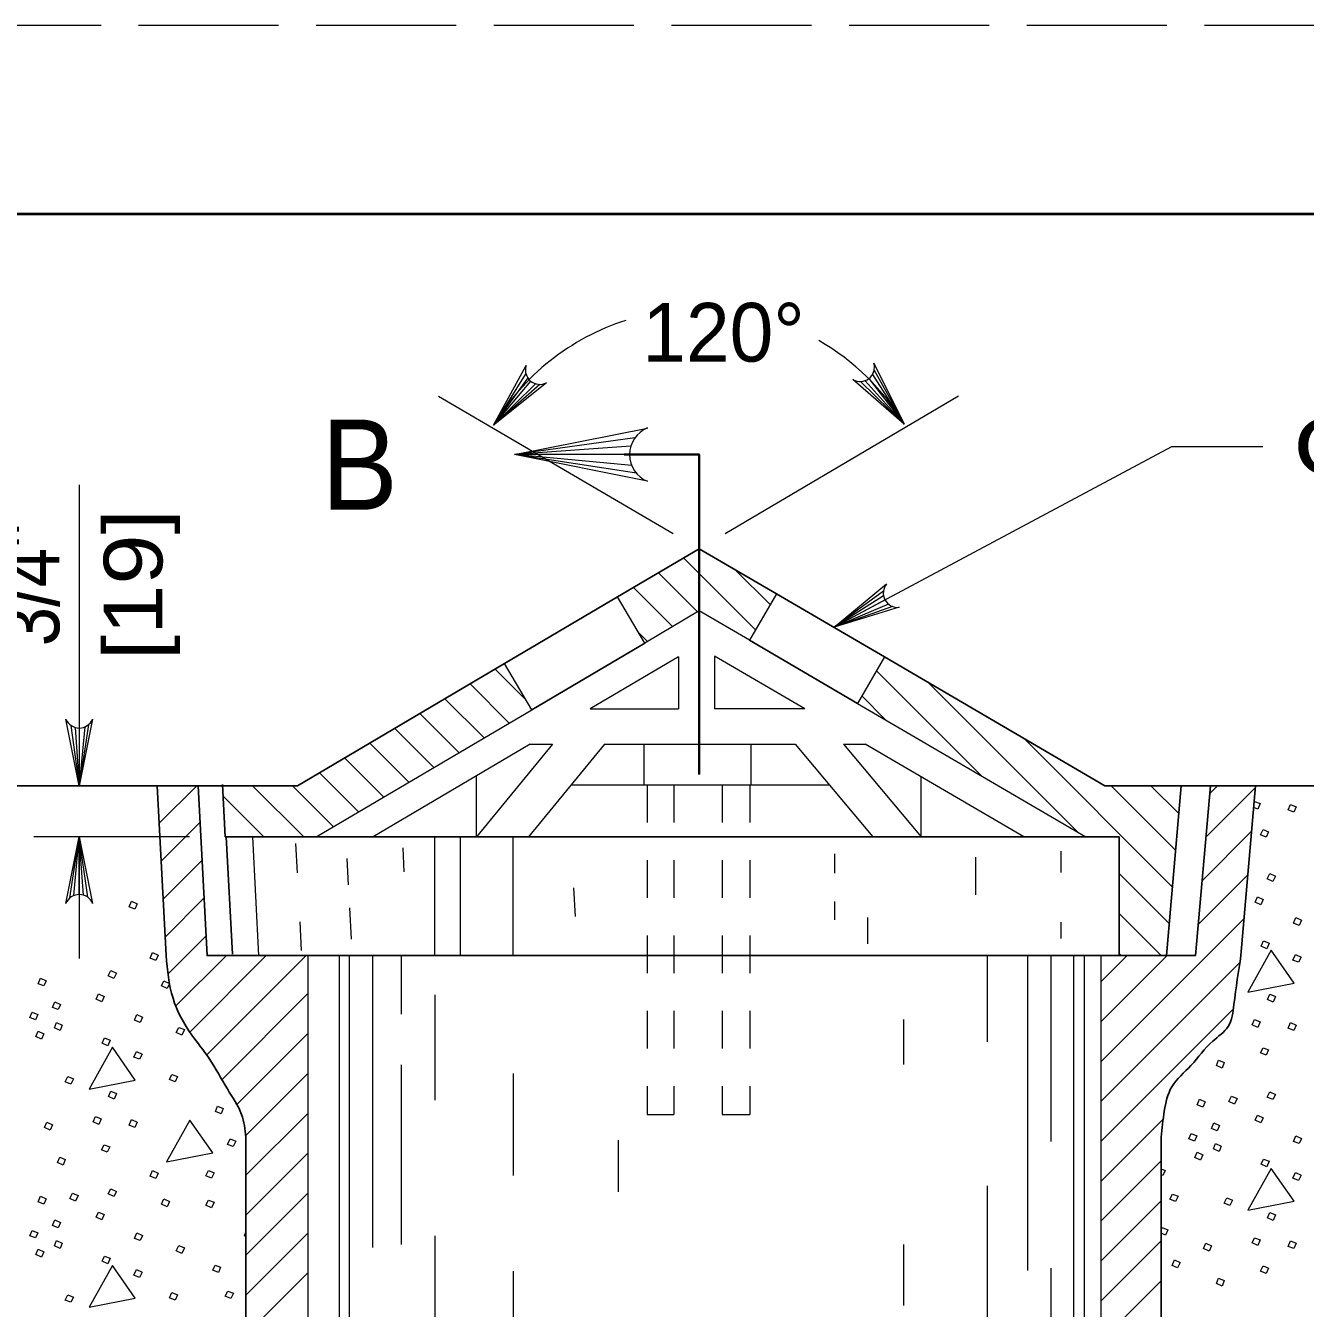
# Model space of a CAD drawing. Extents: x 1036.7 to 1070.7, y 883.9 to 905.9.
# Drawn here: x 1039.793 to 1043.194, y 902.5 to 905.908 of the extents above; entities that cross this region are included whole.
import ezdxf
from ezdxf.enums import TextEntityAlignment as Align

# ---------------------------------------------------------------- set-up
doc = ezdxf.new("R2010")
doc.units = 0
doc.header["$LTSCALE"] = 0.062
doc.linetypes.add('LONG_DASHED', pattern=[7.5, 6, -1.5])
doc.linetypes.add('SHORT_DASHED', pattern=[2.7, 1.5, -1.2])
doc.layers.add('1', color=7, linetype='Continuous', lineweight=13)

msp = doc.modelspace()

# ---------------------------------------------------------------- linework, layer by layer
at = {"layer": '1', "lineweight": 25}
for p, q in [((1038.67333, 905.40825), (1070.17333, 905.40825)), ((1041.366, 904.39042), (1041.58325, 904.5185)), ((1041.58325, 904.5185), (1041.78833, 904.39875)), ((1041.366, 904.39042), (1041.0655, 904.21317)), ((1042.07533, 904.231), (1041.78833, 904.39875)), ((1041.43833, 904.26783), (1041.13775, 904.09058)), ((1042.00325, 904.10767), (1041.71625, 904.27533)), ((1040.16617, 903.43767), (1040.14233, 903.88892)), ((1040.316, 903.88892), (1040.14233, 903.88892)), ((1040.316, 903.89225), (1040.32333, 903.75283)), ((1043.06158, 903.88892), (1042.86408, 903.88892)), ((1042.94125, 903.88892), (1042.90217, 903.43767)), ((1043.06158, 903.88892), (1043.02258, 903.43767)), ((1043.69742, 903.88892), (1043.04492, 903.88892)), ((1040.32342, 903.75283), (1040.565, 903.75283)), ((1040.34267, 903.44117), (1040.32617, 903.75283)), ((1042.61067, 903.75283), (1040.565, 903.75283)), ((1042.65175, 903.43767), (1040.544, 903.43767)), ((1042.68933, 903.43767), (1040.544, 903.43767)), ((1042.65175, 903.43767), (1042.90217, 903.43767)), ((1040.37842, 900.59025), (1040.37842, 902.95508)), ((1042.81083, 902.95508), (1042.81083, 900.5735))]:
    msp.add_line(p, q, dxfattribs=at)
at = {"layer": '1'}
for p, q in [((1041.12208, 904.98383), (1041.03658, 904.8465)), ((1041.12717, 904.97258), (1041.03658, 904.8465)), ((1041.13475, 904.964), (1041.03658, 904.8465)), ((1042.01192, 904.9625), (1042.12792, 904.84975)), ((1042.02408, 904.965), (1042.12792, 904.84975)), ((1042.034, 904.97067), (1042.12792, 904.84975)), ((1042.04367, 904.98175), (1042.12792, 904.84975)), ((1042.04808, 904.993), (1042.12792, 904.84975)), ((1041.14767, 904.957), (1041.03658, 904.8465)), ((1041.15958, 904.955), (1041.03658, 904.8465)), ((1040.89, 904.92342), (1041.51417, 904.55883)), ((1041.652, 904.55908), (1042.27192, 904.92467)), ((1041.41225, 904.81325), (1041.09183, 904.76842)), ((1041.40142, 904.791), (1041.09183, 904.76842)), ((1041.39808, 904.76842), (1041.09183, 904.76842)), ((1041.40375, 904.73958), (1041.09183, 904.76842)), ((1041.41608, 904.71883), (1041.09183, 904.76842)), ((1039.93558, 904.68817), (1039.93558, 903.88892)), ((1041.54158, 904.494), (1041.73242, 904.30308)), ((1041.47483, 904.45467), (1041.57883, 904.35067)), ((1041.67883, 904.46275), (1041.77158, 904.37)), ((1041.40817, 904.41533), (1041.51208, 904.31142)), ((1041.78825, 904.39858), (1041.71617, 904.27525)), ((1042.07242, 904.406), (1041.94175, 904.31042)), ((1042.07283, 904.39358), (1041.94175, 904.31042)), ((1042.07675, 904.38283), (1041.94175, 904.31042)), ((1041.71625, 904.27533), (1041.583, 904.35325)), ((1042.08608, 904.3715), (1041.94175, 904.31042)), ((1042.09633, 904.36525), (1041.94175, 904.31042)), ((1041.422, 904.2955), (1041.4455, 904.27208)), ((1041.52808, 904.23142), (1041.29292, 904.09275)), ((1041.52808, 904.23142), (1041.52808, 904.09275)), ((1041.8635, 904.09275), (1041.62367, 904.23292)), ((1041.62367, 904.23142), (1041.62367, 904.09275)), ((1041.04067, 904.19858), (1041.12208, 904.11708)), ((1042.05383, 904.19433), (1042.33325, 903.91492)), ((1040.974, 904.15925), (1041.078, 904.05533)), ((1042.19025, 904.16392), (1042.58833, 903.76592)), ((1040.90733, 904.11992), (1041.01125, 904.016)), ((1042.01475, 904.12733), (1042.07825, 904.06383)), ((1040.84067, 904.08058), (1040.9445, 903.97667)), ((1041.29292, 904.09275), (1041.52808, 904.09275)), ((1041.8635, 904.09275), (1041.62367, 904.09275)), ((1039.91317, 904.04917), (1039.93558, 903.88892)), ((1039.92425, 904.04367), (1039.93558, 903.88892)), ((1039.96033, 904.051), (1039.93558, 903.88892)), ((1039.95, 904.04492), (1039.93558, 903.88892)), ((1039.93558, 904.04208), (1039.93558, 903.88892)), ((1040.77392, 904.04125), (1040.87792, 903.93733)), ((1042.44525, 904.01492), (1042.84075, 903.6195)), ((1040.70725, 904.00192), (1040.81117, 903.898)), ((1041.13417, 903.99917), (1040.7165, 903.75283)), ((1041.19275, 903.99917), (1040.99075, 903.75283)), ((1041.331, 903.99917), (1041.129, 903.75283)), ((1041.13417, 903.99917), (1041.19275, 903.99917)), ((1041.331, 903.99917), (1041.83775, 903.99917)), ((1041.43633, 903.89083), (1041.43633, 903.99917)), ((1041.72083, 903.89083), (1041.72083, 903.99917)), ((1041.83775, 903.99917), (1042.04425, 903.75283)), ((1041.96675, 903.99917), (1042.02367, 903.99917)), ((1042.44542, 903.75283), (1042.02367, 903.99917)), ((1040.64058, 903.96258), (1040.7445, 903.85867)), ((1040.57383, 903.92325), (1040.67783, 903.81933)), ((1040.99075, 903.75283), (1040.99075, 903.91458)), ((1040.14758, 903.78892), (1040.2475, 903.88892)), ((1040.39617, 903.88892), (1040.53233, 903.75283)), ((1040.50225, 903.88892), (1040.61117, 903.78)), ((1041.24217, 903.89083), (1041.92858, 903.89083)), ((1042.67733, 903.88892), (1042.84917, 903.71708)), ((1042.78333, 903.88892), (1042.85767, 903.81458)), ((1042.92942, 903.75242), (1043.06117, 903.88417)), ((1042.9395, 903.86842), (1042.96, 903.88892)), ((1040.31758, 903.8615), (1040.42633, 903.75283)), ((1043.05792, 903.84658), (1043.05825, 903.84733)), ((1040.15292, 903.68825), (1040.25658, 903.792)), ((1042.91933, 903.63625), (1043.05108, 903.76808)), ((1040.22867, 903.75283), (1039.81467, 903.75283)), ((1039.91083, 903.59067), (1039.93558, 903.75283)), ((1039.92117, 903.59683), (1039.93558, 903.75283)), ((1039.93558, 903.75283), (1039.93558, 903.43008)), ((1039.93558, 903.59967), (1039.93558, 903.75283)), ((1039.94692, 903.598), (1039.93558, 903.75283)), ((1039.958, 903.59258), (1039.93558, 903.75283)), ((1040.41308, 903.43767), (1040.39633, 903.75283)), ((1040.5155, 903.65767), (1040.51142, 903.73542)), ((1040.87925, 903.75283), (1040.87925, 903.43767)), ((1040.94758, 903.75283), (1040.94758, 903.43767)), ((1041.08767, 903.75283), (1041.08767, 903.43767)), ((1040.79933, 903.66025), (1040.79592, 903.72417)), ((1041.9425, 903.70767), (1041.9425, 903.65625)), ((1042.54417, 903.71517), (1042.54417, 903.65783)), ((1040.15825, 903.58758), (1040.26192, 903.69133)), ((1040.65117, 903.62592), (1040.6475, 903.69542)), ((1042.31675, 903.69858), (1042.31675, 903.599)), ((1042.69883, 903.65533), (1042.83233, 903.52192)), ((1042.90933, 903.52025), (1043.04117, 903.652)), ((1041.25425, 903.54133), (1041.25017, 903.61783)), ((1040.16358, 903.48683), (1040.26725, 903.59067)), ((1040.65883, 903.48117), (1040.65442, 903.56408)), ((1041.9425, 903.58083), (1041.9425, 903.5325)), ((1042.0305, 903.53858), (1042.0305, 903.46917)), ((1042.65067, 903.15558), (1043.03108, 903.53592)), ((1042.69883, 903.54933), (1042.81058, 903.43767)), ((1040.5265, 903.45083), (1040.52242, 903.52725)), ((1042.54417, 903.5265), (1042.54417, 903.48267)), ((1040.17375, 903.391), (1040.27258, 903.48992)), ((1040.19075, 903.30208), (1040.32633, 903.43767)), ((1040.22908, 903.23442), (1040.43233, 903.43767)), ((1040.27408, 903.1735), (1040.53842, 903.43767)), ((1040.544, 900.58833), (1040.544, 903.43767)), ((1040.544, 901.57142), (1040.544, 903.43767)), ((1040.626, 903.43767), (1040.626, 900.57875)), ((1040.65283, 903.43767), (1040.65283, 900.58017)), ((1040.71467, 903.43767), (1040.71467, 902.6615)), ((1040.79058, 903.43767), (1040.79058, 903.28183)), ((1042.34842, 903.43767), (1042.34842, 903.20792)), ((1042.45542, 903.43767), (1042.45542, 902.60083)), ((1042.51717, 903.43767), (1042.51717, 902.94342)), ((1042.57792, 903.43767), (1042.57792, 900.59075)), ((1042.60633, 903.43767), (1042.60633, 900.593)), ((1042.65067, 903.43767), (1042.65067, 900.59067)), ((1042.65067, 903.36758), (1042.72067, 903.43767)), ((1042.65067, 903.26158), (1042.82675, 903.43767)), ((1042.69883, 903.44333), (1042.7045, 903.43767)), ((1042.65067, 903.0495), (1043.01983, 903.41875)), ((1040.31458, 903.10783), (1040.544, 903.33725)), ((1040.88025, 903.33333), (1040.88025, 903.05308)), ((1042.65067, 902.94358), (1043.00217, 903.29508)), ((1042.12583, 903.268), (1042.12583, 903.14783)), ((1040.35542, 903.04275), (1040.544, 903.23125)), ((1040.37767, 902.95892), (1040.544, 903.12525)), ((1040.79058, 903.1475), (1040.79058, 902.67008)), ((1041.08883, 903.12458), (1041.08883, 902.85308)), ((1040.37842, 902.85367), (1040.544, 903.01925)), ((1042.65067, 902.83758), (1042.81642, 903.00333)), ((1041.36742, 902.94733), (1041.36742, 902.81017)), ((1040.37842, 902.74767), (1040.544, 902.91317)), ((1042.65067, 902.73158), (1042.81083, 902.89175)), ((1042.34842, 902.82617), (1042.34842, 902.177)), ((1040.37842, 902.64167), (1040.544, 902.80725)), ((1042.65067, 902.6255), (1042.81083, 902.78567)), ((1042.81083, 902.709), (1042.81342, 902.715)), ((1040.37842, 902.53567), (1040.544, 902.70125)), ((1040.88025, 902.69292), (1040.88025, 902.33842)), ((1042.65067, 902.5195), (1042.81083, 902.67967)), ((1042.12583, 902.66992), (1042.12583, 902.50758)), ((1040.37842, 902.42967), (1040.544, 902.59525)), ((1041.08883, 902.59867), (1041.08883, 902.28417)), ((1042.51717, 902.60683), (1042.51717, 901.329)), ((1042.65067, 902.41358), (1042.81083, 902.57375))]:
    msp.add_line(p, q, dxfattribs=at)
at = {"layer": '1', "linetype": 'SHORT_DASHED'}
for p, q in [((1041.445, 903.89083), (1041.445, 903.01542)), ((1041.51517, 903.89083), (1041.51517, 903.01542)), ((1041.64433, 903.89083), (1041.64433, 903.01542)), ((1041.71733, 903.89083), (1041.71733, 903.01542)), ((1041.445, 903.01542), (1041.51517, 903.01542)), ((1041.64433, 903.01542), (1041.71733, 903.01542))]:
    msp.add_line(p, q, dxfattribs=at)
at = {"layer": '1', "linetype": 'LONG_DASHED'}
msp.add_lwpolyline([(1036.67333, 883.90825), (1070.67333, 883.90825), (1070.67333, 905.90825), (1036.67333, 905.90825)], close=True, dxfattribs=at)
at = {"layer": '1', "lineweight": 40}
msp.add_lwpolyline([(1038.67333, 905.40825), (1070.17333, 905.40825), (1070.17333, 884.40825), (1038.67333, 884.40825)], close=True, dxfattribs=at)
msp.add_lwpolyline([(1038.67333, 905.40825), (1070.17333, 905.40825), (1070.17333, 884.40825), (1038.67333, 884.40825)], close=True, dxfattribs=at)
at = {"layer": '1'}
for points in [[(1041.17725, 904.95958), (1041.03658, 904.8465), (1041.12292, 905.005)], [(1042.04733, 905.01125), (1042.12792, 904.84975), (1041.99142, 904.96783)], [(1041.44583, 904.69758), (1041.09183, 904.76842), (1041.44583, 904.83917)], [(1043.08092, 904.78958), (1042.83775, 904.78958), (1041.94175, 904.31042)], [(1042.1145, 904.36292), (1041.94175, 904.31042), (1042.081, 904.42533)], [(1041.58308, 904.35325), (1041.43833, 904.26783), (1041.366, 904.39042)], [(1040.565, 903.75283), (1041.13775, 904.09058), (1041.0655, 904.21317)], [(1042.07533, 904.231), (1042.00325, 904.10767), (1042.61067, 903.75283)], [(1039.971, 904.06592), (1039.93558, 903.88892), (1039.90017, 904.06592)], [(1041.96675, 903.99917), (1042.17308, 903.75283), (1042.17308, 903.91192)], [(1043.05825, 903.84733), (1043.07325, 903.84133), (1043.06725, 903.82633), (1043.05658, 903.83133)], [(1039.90017, 903.57583), (1039.93558, 903.75283), (1039.971, 903.57583)], [(1042.81083, 902.87117), (1042.82142, 902.86692), (1042.81542, 902.85292), (1042.81083, 902.85475)], [(1042.81342, 902.715), (1042.82842, 902.709), (1042.82242, 902.695), (1042.81083, 902.69967)], [(1040.37842, 902.6915), (1040.37425, 902.69317), (1040.37842, 902.70292)]]:
    msp.add_lwpolyline(points, dxfattribs=at)
at = {"layer": '1', "lineweight": 35}
msp.add_lwpolyline([(1041.58325, 903.91883), (1041.58325, 904.76842), (1041.38333, 904.76842)], dxfattribs=at)
at = {"layer": '1', "lineweight": 25}
for points in [[(1041.0655, 904.21317), (1040.51567, 903.88892), (1040.316, 903.88892)], [(1042.825, 903.43767), (1042.86408, 903.88892), (1042.661, 903.88892), (1042.07533, 904.231)], [(1040.14233, 903.88892), (1039.48992, 903.88892), (1039.48992, 900.57758)], [(1040.544, 903.43767), (1040.27533, 903.43767), (1040.2515, 903.88892)], [(1042.61067, 903.75283), (1042.69883, 903.75283), (1042.69883, 903.43767)]]:
    msp.add_lwpolyline(points, dxfattribs=at)
at = {"layer": '1'}
for points in [[(1043.15425, 903.83933), (1043.16925, 903.83233), (1043.16325, 903.81833), (1043.14825, 903.82433)], [(1043.08125, 903.77233), (1043.09625, 903.76642), (1043.08925, 903.75242), (1043.07425, 903.75842)], [(1043.09925, 903.65542), (1043.11425, 903.64842), (1043.10725, 903.63442), (1043.09225, 903.64142)], [(1040.07433, 903.58167), (1040.08933, 903.57467), (1040.08333, 903.56067), (1040.06833, 903.56667)], [(1043.06625, 903.5935), (1043.08125, 903.5865), (1043.07525, 903.5725), (1043.06025, 903.5795)], [(1043.16825, 903.5385), (1043.18325, 903.5315), (1043.17725, 903.5175), (1043.16225, 903.5235)], [(1043.08225, 903.47658), (1043.09725, 903.47058), (1043.09125, 903.45558), (1043.07625, 903.46258)], [(1040.13033, 903.44575), (1040.14533, 903.43875), (1040.13933, 903.42475), (1040.12433, 903.43075)], [(1043.10325, 903.45158), (1043.04125, 903.34058), (1043.16425, 903.36458)], [(1043.16725, 903.44058), (1043.18225, 903.43358), (1043.17525, 903.41958), (1043.16025, 903.42558)], [(1040.01942, 903.39775), (1040.03442, 903.39075), (1040.02742, 903.37675), (1040.01242, 903.38375)], [(1039.8325, 903.37775), (1039.8475, 903.37075), (1039.8415, 903.35675), (1039.8265, 903.36275)], [(1040.16033, 903.37075), (1040.17533, 903.36375), (1040.16933, 903.34975), (1040.15433, 903.35675)], [(1039.98642, 903.33583), (1040.00142, 903.32883), (1039.99542, 903.31483), (1039.98042, 903.32183)], [(1043.09925, 903.33467), (1043.11425, 903.32867), (1043.10825, 903.31367), (1043.09325, 903.32067)], [(1039.87042, 903.31483), (1039.88542, 903.30783), (1039.87942, 903.29383), (1039.86442, 903.29983)], [(1039.8105, 903.28683), (1039.8255, 903.28083), (1039.8195, 903.26683), (1039.8045, 903.27283)], [(1039.87542, 903.25983), (1039.89042, 903.25283), (1039.88442, 903.23883), (1039.86942, 903.24583)], [(1040.08833, 903.28083), (1040.10333, 903.27383), (1040.09733, 903.25983), (1040.08233, 903.26583)], [(1043.05825, 903.26767), (1043.07325, 903.26167), (1043.06725, 903.24667), (1043.05225, 903.25367)], [(1043.15425, 903.25967), (1043.16925, 903.25267), (1043.16325, 903.23867), (1043.14825, 903.24467)], [(1039.8265, 903.23683), (1039.8415, 903.22983), (1039.8355, 903.21583), (1039.8205, 903.22283)], [(1040.20033, 903.24683), (1040.21525, 903.24083), (1040.20833, 903.22583), (1040.19333, 903.23283)], [(1040.02342, 903.19383), (1039.96142, 903.08292), (1040.08433, 903.10692)], [(1040.00242, 903.21883), (1040.01742, 903.21283), (1040.01142, 903.19783), (1039.99642, 903.20483)], [(1043.08125, 903.19275), (1043.09625, 903.18675), (1043.08925, 903.17275), (1043.07425, 903.17875)], [(1040.08733, 903.18292), (1040.10233, 903.17592), (1040.09533, 903.16192), (1040.08033, 903.16792)], [(1042.96333, 903.15975), (1042.97833, 903.15375), (1042.97233, 903.13875), (1042.95733, 903.14575)], [(1040.18133, 903.12192), (1040.19633, 903.11592), (1040.19033, 903.10192), (1040.17533, 903.10792)], [(1039.90542, 903.11592), (1039.92042, 903.10992), (1039.91342, 903.09592), (1039.89842, 903.10192)], [(1040.01942, 903.07692), (1040.03442, 903.07092), (1040.02842, 903.05592), (1040.01342, 903.06292)], [(1042.91233, 903.05575), (1042.92733, 903.04883), (1042.92133, 903.03483), (1042.90633, 903.04083)], [(1042.99733, 903.06375), (1043.01233, 903.05775), (1043.00533, 903.04283), (1042.99033, 903.04983)], [(1043.09925, 903.07575), (1043.11425, 903.06875), (1043.10725, 903.05475), (1043.09225, 903.06175)], [(1040.30325, 903.037), (1040.31825, 903.031), (1040.31225, 903.017), (1040.29725, 903.023)], [(1039.8495, 902.995), (1039.86442, 902.988), (1039.85842, 902.974), (1039.8435, 902.981)], [(1039.97842, 903.01), (1039.99342, 903.004), (1039.98742, 902.989), (1039.97242, 902.996)], [(1040.07433, 903.002), (1040.08933, 902.995), (1040.08333, 902.981), (1040.06833, 902.987)], [(1040.22925, 903), (1040.16733, 902.88908), (1040.29025, 902.913)], [(1042.95033, 902.99283), (1042.96533, 902.98583), (1042.95933, 902.97183), (1042.94433, 902.97783)], [(1043.06625, 903.01383), (1043.08125, 903.00683), (1043.07525, 902.99283), (1043.06025, 902.99983)], [(1040.33625, 902.951), (1040.35125, 902.944), (1040.34425, 902.93), (1040.32925, 902.936)], [(1042.89033, 902.96483), (1042.90533, 902.95883), (1042.89933, 902.94483), (1042.88433, 902.95083)], [(1043.16825, 902.95883), (1043.18325, 902.95183), (1043.17725, 902.93783), (1043.16225, 902.94383)], [(1040.00142, 902.935), (1040.01642, 902.929), (1040.00942, 902.915), (1039.99442, 902.921)], [(1042.95533, 902.93783), (1042.97033, 902.93083), (1042.96433, 902.91683), (1042.94933, 902.92383)], [(1039.88342, 902.90208), (1039.89842, 902.89608), (1039.89242, 902.88108), (1039.87742, 902.88808)], [(1042.90633, 902.91483), (1042.92133, 902.90783), (1042.91533, 902.89392), (1042.90033, 902.90092)], [(1043.08225, 902.89692), (1043.09725, 902.89092), (1043.09125, 902.87592), (1043.07625, 902.88292)], [(1040.13033, 902.86608), (1040.14533, 902.85908), (1040.13933, 902.84508), (1040.12433, 902.85108)], [(1040.27925, 902.86608), (1040.29425, 902.86008), (1040.28725, 902.84608), (1040.27225, 902.85208)], [(1043.10325, 902.87192), (1043.04125, 902.76092), (1043.16425, 902.78492)], [(1043.16725, 902.86092), (1043.18225, 902.85392), (1043.17525, 902.83992), (1043.16025, 902.84592)], [(1040.01942, 902.81808), (1040.03442, 902.81108), (1040.02742, 902.79708), (1040.01242, 902.80408)], [(1039.8325, 902.79808), (1039.8475, 902.79108), (1039.8415, 902.77708), (1039.8265, 902.78308)], [(1039.91742, 902.80608), (1039.93242, 902.80008), (1039.92542, 902.78508), (1039.91042, 902.79208)], [(1040.16033, 902.79108), (1040.17533, 902.78408), (1040.16933, 902.77008), (1040.15433, 902.77708)], [(1040.27925, 902.78808), (1040.29425, 902.78208), (1040.28725, 902.76708), (1040.27225, 902.77408)], [(1042.84042, 902.80392), (1042.85542, 902.79792), (1042.84842, 902.78392), (1042.83342, 902.78992)], [(1042.98533, 902.79392), (1043.00033, 902.78792), (1042.99333, 902.77392), (1042.97833, 902.77992)], [(1039.98642, 902.75617), (1040.00142, 902.74917), (1039.99542, 902.73517), (1039.98042, 902.74217)], [(1043.09925, 902.755), (1043.11425, 902.749), (1043.10825, 902.734), (1043.09325, 902.741)], [(1039.87042, 902.73517), (1039.88542, 902.72817), (1039.87942, 902.71417), (1039.86442, 902.72017)], [(1039.8105, 902.70717), (1039.8255, 902.70117), (1039.8195, 902.68717), (1039.8045, 902.69317)], [(1039.87542, 902.68017), (1039.89042, 902.67317), (1039.88442, 902.65917), (1039.86942, 902.66617)], [(1040.08833, 902.70117), (1040.10333, 902.69417), (1040.09733, 902.68017), (1040.08233, 902.68617)], [(1043.05825, 902.688), (1043.07325, 902.682), (1043.06725, 902.667), (1043.05225, 902.674)], [(1043.15425, 902.68), (1043.16925, 902.673), (1043.16325, 902.659), (1043.14825, 902.665)], [(1039.8265, 902.65717), (1039.8415, 902.65017), (1039.8355, 902.63617), (1039.8205, 902.64317)], [(1040.20033, 902.66717), (1040.21525, 902.66117), (1040.20833, 902.64617), (1040.19333, 902.65317)], [(1042.92933, 902.673), (1042.94433, 902.666), (1042.93833, 902.652), (1042.92333, 902.659)], [(1040.02342, 902.61417), (1039.96142, 902.50325), (1040.08433, 902.52725)], [(1040.00242, 902.63917), (1040.01742, 902.63317), (1040.01142, 902.61817), (1039.99642, 902.62517)], [(1040.29625, 902.61525), (1040.31125, 902.60925), (1040.30525, 902.59525), (1040.29025, 902.60125)], [(1042.84642, 902.629), (1042.86142, 902.622), (1042.85442, 902.60808), (1042.83942, 902.61408)], [(1043.08125, 902.61308), (1043.09625, 902.60708), (1043.08925, 902.59308), (1043.07425, 902.59908)], [(1040.08733, 902.60325), (1040.10233, 902.59625), (1040.09533, 902.58225), (1040.08033, 902.58825)], [(1042.96333, 902.58008), (1042.97833, 902.57408), (1042.97233, 902.55908), (1042.95733, 902.56608)], [(1040.18133, 902.54225), (1040.19633, 902.53625), (1040.19033, 902.52225), (1040.17533, 902.52825)], [(1040.33025, 902.54625), (1040.34525, 902.54025), (1040.33825, 902.52625), (1040.32325, 902.53225)], [(1039.90542, 902.53625), (1039.92042, 902.53025), (1039.91342, 902.51625), (1039.89842, 902.52225)]]:
    msp.add_lwpolyline(points, close=True, dxfattribs=at)
for centre, radius, start, end in [((1041.58323, 904.51853), 0.63751, 107.86431, 149.03807), ((1041.58323, 904.51853), 0.63751, 31.29932, 60.12407), ((1041.1592, 904.99331), 0.0382, 162.20223, 298.02836), ((1042.01059, 905.00077), 0.0382, 239.92274, 15.74887), ((1041.47438, 904.76846), 0.0764, 112.08782, 247.91395), ((1042.11033, 904.40092), 0.0382, 140.29905, 276.12518), ((1039.93555, 904.08018), 0.0382, 202.08782, 337.91395), ((1039.93562, 903.56151), 0.0382, 22.08782, 157.91395)]:
    msp.add_arc(centre, radius, start, end, dxfattribs=at)
at = {"layer": '1', "lineweight": 25}
for points in [[(1040.37842, 902.95508), (1040.36667, 903.01567), (1040.329, 903.08325), (1040.28083, 903.16425), (1040.23442, 903.2265), (1040.18458, 903.324), (1040.16617, 903.43767)], [(1043.02258, 903.43767), (1043.00392, 903.30758), (1042.9885, 903.24875), (1042.94758, 903.21017), (1042.88975, 903.14567), (1042.83875, 903.08867), (1042.81892, 903.0245), (1042.81083, 902.95508)]]:
    msp.add_spline(points, degree=3, dxfattribs=at)

# ---------------------------------------------------------------- texts
at = {"layer": '1'}
msp.add_text('120°', height=0.156, dxfattribs=at).set_placement((1041.43183, 905.01558))
for s, height, width, p in [('B', 0.24, 0.95, (1040.57883, 904.62183)), ('Grate "B" shown', 0.156, 1.35, (1043.16067, 904.71233))]:
    msp.add_text(s, height=height, dxfattribs=dict(at, width=width)).set_placement(p)
for s, width, p in [('[19]', 1.15, (1040.1565, 904.42304)), ('3/4"', 0.9, (1039.8825, 904.42308))]:
    msp.add_text(s, height=0.156, rotation=90, dxfattribs=dict(at, width=width)).set_placement(p, align=Align.CENTER)

doc.saveas('drawing.dxf')
